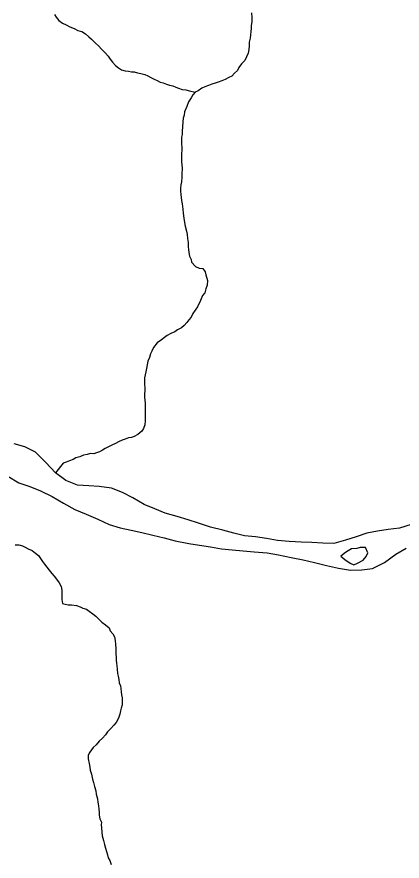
# Model space of a CAD drawing. Extents: x 1310247 to 1664935, y 284496 to 704931.
# Drawn here: x 1540499 to 1542392, y 506521 to 510674 of the extents above; entities that cross this region are included whole.
import ezdxf

# ---------------------------------------------------------------- set-up
doc = ezdxf.new("R2010")
doc.units = 0
doc.layers.add('GM_X_City_Street', color=7, linetype='Continuous')
doc.layers.add('GM_X_Minor_River_Text', color=7, linetype='Continuous')

msp = doc.modelspace()

# ---------------------------------------------------------------- linework, layer by layer
at = {"layer": 'GM_X_City_Street'}
for points in [[(1542436.3, 508175.9), (1542379.9, 508158.7), (1542323.7, 508151.6), (1542271.5, 508144.4), (1542219.2, 508133.2), (1542166.8, 508116), (1542114.4, 508098.8), (1542056.1, 508083.7), (1542002, 508084.5), (1541947.9, 508087.4), (1541895.9, 508090.2), (1541837.8, 508093.1), (1541779.7, 508098), (1541725.8, 508106.9), (1541671.8, 508115.7), (1541617.8, 508120.6), (1541565.9, 508133.4), (1541512, 508148.2), (1541450.1, 508163.2), (1541392.2, 508182.2), (1541340.4, 508199), (1541286.6, 508215.8), (1541228.7, 508232.8), (1541176.9, 508253.6), (1541125.1, 508274.4), (1541069.5, 508307.3), (1541017.9, 508334.2), (1540964.1, 508355), (1540904.1, 508364), (1540852, 508366.8), (1540797.9, 508369.6), (1540740.2, 508392.5), (1540688.7, 508431.4), (1540641.4, 508482.2), (1540590.1, 508533.1), (1540538.3, 508557.9), (1540486.5, 508572.7)], [(1540454, 508415), (1540509.5, 508382.1), (1540563.4, 508363.3), (1540615.2, 508342.4), (1540672.8, 508313.5), (1540728.4, 508280.6), (1540784.1, 508249.7), (1540839.8, 508226.8), (1540897.5, 508201.9), (1540953.3, 508177), (1541007.1, 508160.1), (1541061.1, 508149.3), (1541113, 508136.5), (1541166.9, 508123.6), (1541222.8, 508110.7), (1541276.7, 508095.8), (1541344.6, 508082.8), (1541396.6, 508074), (1541450.6, 508067.1), (1541504.5, 508056.3), (1541556.6, 508051.4), (1541610.6, 508046.6), (1541664.6, 508041.8), (1541728.7, 508036.8), (1541784.7, 508027.9), (1541846.6, 508014.9), (1541906.5, 508001.9), (1541962.4, 507989), (1542020.3, 507974.1), (1542080.2, 507961.2), (1542138.2, 507952.3), (1542194.3, 507953.4), (1542246.6, 507960.6)], [(1542091.2, 508021.1), (1542111, 508004.8), (1542136.7, 507986.3), (1542154.6, 507978), (1542172.8, 507985.8), (1542201.1, 508001.3), (1542215.4, 508019.1), (1542223.7, 508037), (1542212.1, 508063.2), (1542186, 508063.6), (1542169.9, 508057.9)], [(1542169.9, 508057.9), (1542143.8, 508056.3), (1542127.6, 508046.5), (1542113.5, 508038.8), (1542091.2, 508021.1)], [(1542246.6, 507960.6), (1542305.1, 507989.7), (1542361.9, 508030.9), (1542412.5, 508060.1)]]:
    msp.add_lwpolyline(points, dxfattribs=at)
at = {"layer": 'GM_X_Minor_River_Text'}
for points in [[(1540683.9, 510685.8), (1540691.7, 510671.6), (1540705.4, 510655.3), (1540723.2, 510642.9), (1540741.2, 510634.5), (1540759, 510624.1), (1540781, 510615.7), (1540798.9, 510607.3)], [(1541652.4, 510694.1), (1541653.9, 510670), (1541653.4, 510649.9), (1541651, 510631.9), (1541650.6, 510615.8), (1541648.3, 510601.8), (1541648, 510585.8), (1541645.6, 510569.7), (1541641.1, 510549.7), (1541640.7, 510531.7), (1541638.3, 510513.6), (1541635.9, 510495.6), (1541627.4, 510477.7), (1541618.9, 510459.8), (1541602.4, 510442), (1541590, 510424.1), (1541583.6, 510410.2), (1541569.2, 510396.4), (1541554.8, 510382.6), (1541540.5, 510374.8), (1541522.2, 510365.1), (1541506, 510359.4), (1541487.7, 510351.7), (1541473.5, 510347.9), (1541457.2, 510342.2), (1541441, 510336.5), (1541422.7, 510328.8), (1541408.5, 510323), (1541390.1, 510309.3), (1541375.9, 510303.5), (1541363.5, 510289.7), (1541355.1, 510275.8), (1541342.6, 510255.9), (1541334, 510232), (1541323.3, 510206), (1541321, 510190), (1541316.6, 510176), (1541314.2, 510158), (1541313.6, 510131.9), (1541311.1, 510111.9), (1541310.8, 510095.8), (1541308.4, 510081.8), (1541308.1, 510065.7), (1541307.7, 510047.6), (1541309.3, 510031.5), (1541309, 510017.5), (1541308.6, 510001.4), (1541308.1, 509979.3), (1541307.7, 509961.3), (1541309.4, 509945.2), (1541311, 509927.1)], [(1540798.9, 510607.3), (1540818.9, 510601), (1540836.8, 510590.6), (1540852.6, 510576.2), (1540866.4, 510563.9), (1540884.1, 510545.5), (1540901.8, 510529.1), (1540915.6, 510514.8), (1540935.3, 510494.4), (1540947, 510480.1), (1540956.8, 510465.9), (1540968.5, 510451.6), (1540984.3, 510435.2), (1540998.1, 510422.9), (1541014, 510412.6), (1541032, 510408.2), (1541048, 510405.9), (1541062.1, 510403.7), (1541076.2, 510403.4), (1541092.2, 510399.1), (1541108.2, 510394.8), (1541128.2, 510390.4), (1541142.2, 510384.1), (1541158.1, 510375.8), (1541174, 510367.5), (1541187.9, 510361.2), (1541203.8, 510352.9), (1541217.8, 510348.6), (1541233.8, 510342.3), (1541249.8, 510338), (1541265.8, 510333.6), (1541279.8, 510327.4), (1541293.8, 510323.1), (1541311.7, 510316.7), (1541329.8, 510314.4), (1541347.8, 510310), (1541375.9, 510303.5)], [(1541311, 509927.1), (1541310.4, 509901), (1541310, 509884.9), (1541307.5, 509862.9), (1541305.2, 509846.8), (1541302.8, 509830.8), (1541302.5, 509816.8), (1541304.1, 509800.6), (1541305.8, 509784.5), (1541307.5, 509770.5), (1541311.1, 509754.3), (1541314.6, 509728.1), (1541316.1, 509708), (1541319.6, 509683.9), (1541323.1, 509661.7), (1541326.7, 509643.6), (1541332.2, 509619.3), (1541335.9, 509603.2), (1541337.4, 509583.1), (1541341, 509563), (1541340.6, 509542.9), (1541342.3, 509528.8), (1541344, 509514.7), (1541347.6, 509496.5), (1541355.3, 509480.3), (1541356.9, 509466.2), (1541376.6, 509445.8), (1541394.5, 509437.4), (1541412.6, 509435.1), (1541424.3, 509418.8), (1541428, 509404.7), (1541435.4, 509376.4), (1541435, 509354.3), (1541428.5, 509336.4), (1541422, 509316.4), (1541411.6, 509302.5), (1541401, 509278.6), (1541386.2, 509246.8), (1541375.8, 509230.9), (1541363.4, 509215), (1541354.9, 509197.1), (1541344.5, 509183.2), (1541334.1, 509169.4), (1541321.8, 509155.5), (1541307.4, 509143.8), (1541289.1, 509134), (1541274.7, 509124.3), (1541256.5, 509116.6), (1541238.1, 509106.9), (1541223.8, 509097.1), (1541209.5, 509085.3), (1541189, 509069.6), (1541170.3, 509047.8), (1541161.9, 509029.9), (1541155.5, 509016), (1541151.1, 508998), (1541142.7, 508980.1), (1541140.2, 508962), (1541135.8, 508944), (1541133.4, 508928), (1541126.7, 508898), (1541126.4, 508883.9), (1541125.9, 508863.8), (1541127.6, 508849.8), (1541127.3, 508833.7), (1541127, 508819.6), (1541126.6, 508803.6), (1541128.2, 508787.5), (1541129.9, 508773.4), (1541129.6, 508759.3), (1541129.2, 508741.3), (1541128.8, 508723.2), (1541130.4, 508705.1), (1541130, 508687), (1541127.5, 508667), (1541121.1, 508649), (1541112.7, 508635.1), (1541094.2, 508619.4), (1541075.9, 508609.7), (1541061.7, 508603.9), (1541047.6, 508602.2), (1541031.3, 508596.4), (1541017.1, 508590.7), (1540998.8, 508583), (1540984.5, 508575.2), (1540966.3, 508567.5), (1540952, 508559.7), (1540933.6, 508550), (1540919.4, 508542.2), (1540905.1, 508534.5), (1540890.9, 508528.7), (1540876.7, 508524.9), (1540860.6, 508525.2), (1540844.4, 508521.5), (1540826.2, 508517.8), (1540807.9, 508510.1), (1540789.7, 508504.4), (1540775.4, 508496.7), (1540757.1, 508489), (1540740.9, 508483.2), (1540726.7, 508477.5)], [(1540726.7, 508477.5), (1540688.7, 508431.4)], [(1540490.1, 508076.1), (1540508.3, 508075.7), (1540526.3, 508071.4), (1540540.2, 508065.1), (1540554.1, 508056.8), (1540574.1, 508048.4), (1540589.9, 508036.1), (1540605.7, 508023.7), (1540615.5, 508009.5), (1540625.2, 507995.2), (1540634.9, 507981), (1540646.7, 507966.7), (1540658.5, 507952.5), (1540670.2, 507936.2), (1540681.9, 507921.9), (1540693.7, 507907.6), (1540707.4, 507889.3), (1540717, 507871), (1540720.6, 507852.9), (1540720.3, 507838.8), (1540719.9, 507820.8), (1540719.6, 507806.7), (1540723.2, 507788.6), (1540737.2, 507784.3), (1540751.2, 507782), (1540767.3, 507781.7), (1540791.4, 507777.3), (1540809.4, 507770.9), (1540823.3, 507764.6), (1540841.3, 507760.3), (1540855.2, 507750), (1540873, 507737.6), (1540886.8, 507725.3), (1540900.7, 507713), (1540916.4, 507696.6), (1540934.2, 507682.3), (1540952, 507667.9), (1540957.7, 507653.7), (1540971.5, 507639.4), (1540979.1, 507623.2), (1540982.8, 507605), (1540984.4, 507586.9), (1540986, 507568.8), (1540985.7, 507554.8), (1540985.3, 507540.7), (1540986.9, 507522.6), (1540986.6, 507508.5), (1540988.3, 507494.5), (1540990, 507480.4), (1540991.7, 507464.3), (1540993.2, 507444.1), (1540996.9, 507430), (1541000.6, 507413.9), (1541002.2, 507397.8), (1541008, 507383.6), (1541009.7, 507369.5), (1541011.3, 507353.4), (1541013, 507339.3), (1541016.7, 507323.2), (1541016.2, 507303.1), (1541015.9, 507289.1), (1541011.5, 507273.1), (1541009.2, 507259.1), (1541004.8, 507243.1), (1540998.3, 507223.1), (1540987.8, 507203.2), (1540975.4, 507189.4), (1540960.9, 507173.6), (1540944.4, 507155.8), (1540934.1, 507141.9), (1540919.6, 507126.1), (1540903.1, 507110.4), (1540888.7, 507092.5)], [(1540888.7, 507092.5), (1540874.3, 507078.8), (1540857.7, 507057), (1540849.2, 507041), (1540848.8, 507023), (1540854.4, 507000.8), (1540858, 506982.6), (1540859.7, 506968.5), (1540865.3, 506948.3), (1540870.8, 506924.1), (1540876.4, 506908), (1540880, 506887.8), (1540887.6, 506865.6), (1540889.2, 506849.5), (1540894.8, 506827.3), (1540896.4, 506811.2), (1540900, 506793), (1540901.7, 506776.9), (1540903.3, 506760.8), (1540903, 506746.8), (1540906.6, 506728.6), (1540914.3, 506712.4), (1540914, 506698.4), (1540915.7, 506684.3), (1540917.2, 506662.2), (1540918.8, 506644.1), (1540924.3, 506621.9), (1540929.9, 506601.7), (1540935.5, 506583.5), (1540939.2, 506567.3), (1540944.9, 506551.2), (1540948.6, 506537), (1540956.3, 506522.8), (1540961.9, 506504.7)]]:
    msp.add_lwpolyline(points, dxfattribs=at)

doc.saveas('drawing.dxf')
